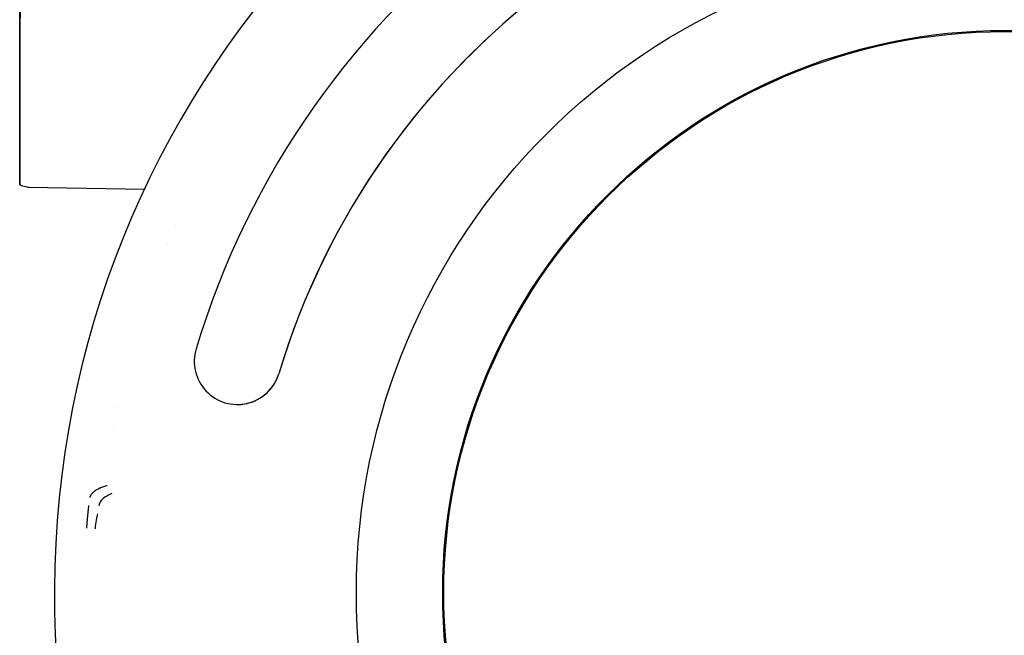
# Model space of a CAD drawing. Extents: x -89225 to 110569, y 13360 to 87647.
# Tile 399 of 478: x 84858 to 84915, y 67498 to 67533. Entities that reach past the tile are written whole.
import ezdxf

# ---------------------------------------------------------------- set-up
doc = ezdxf.new("R2010")
doc.units = 0
doc.layers.add('Iv-Lines 035', color=4, linetype='Continuous')

# ---------------------------------------------------------------- blocks, each defined once
blk = doc.blocks.new('Beuchtingstank doorsnede')
blk.add_line((1197638.926, -937879.941), (1197645.657, -937880.059))
for centre, radius in [((1197695.497, -937903.424), 37.564), ((1197695.495, -937903.424), 32.565), ((1197695.494, -937903.424), 32.5)]:
    blk.add_circle(centre, radius)
for centre, radius, start, end in [((1197695.461, -937903.424), 55.013, 281.0336, 260.525), ((1197695.499, -937903.424), 48.929, 18.329, 163.2249), ((1197695.498, -937903.424), 43.929, 90, 163.2249), ((1197695.499, -937903.424), 43.929, 18.329, 163.2249), ((1197692.897, -937902.287), 49.695, 156.0940248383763, 156.0940375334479), ((1197694.186, -937902.858), 51.104, 156.0951340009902, 156.0951462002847), ((1197695.566, -937903.468), 52.614, 157.3812708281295, 157.3813399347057), ((1197695.479, -937903.431), 52.518, 157.3812, 157.3813), ((1197651.045, -937890.024), 2.5, 163.2249, 343.2249), ((1197651.045, -937890.024), 2.5, 270.0075, 343.2249), ((1197695.754, -937903.485), 52.8, 168.1357, 168.1358), ((1197695.483, -937903.428), 52.521, 168.1349161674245, 168.1349384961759), ((1197695.451, -937903.422), 52.489, 169.4425892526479, 169.4426293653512), ((1197695.517, -937903.434), 52.556, 169.4421, 169.4422)]:
    blk.add_arc(centre, radius, start, end)
for major_axis in [(0, 16.383), (0, -10.188)]:
    blk.add_ellipse((1197638.444, -937863.424), major_axis=major_axis, ratio=0.000546)
for points, knots in [([(1197638.926, -937879.941), (1197638.818, -937879.939), (1197638.709, -937879.919), (1197638.55, -937879.863), (1197638.496, -937879.837), (1197638.444, -937879.807)], [0, 0, 0, 0, 0.03243217, 0.03243217, 0.05044879, 0.05044879, 0.05044879, 0.05044879]), ([(1197642.514, -937897.908), (1197642.516, -937897.893), (1197642.52, -937897.876), (1197642.529, -937897.845), (1197642.535, -937897.829), (1197642.548, -937897.797), (1197642.557, -937897.78), (1197642.575, -937897.748), (1197642.584, -937897.734), (1197642.595, -937897.716), (1197642.598, -937897.713), (1197642.601, -937897.708), (1197642.602, -937897.706), (1197642.62, -937897.682), (1197642.639, -937897.66), (1197642.669, -937897.628), (1197642.678, -937897.619), (1197642.696, -937897.602), (1197642.705, -937897.594), (1197642.722, -937897.578), (1197642.731, -937897.571), (1197642.749, -937897.556), (1197642.758, -937897.549), (1197642.776, -937897.535), (1197642.785, -937897.528), (1197642.797, -937897.519), (1197642.799, -937897.518), (1197642.823, -937897.501), (1197642.846, -937897.485), (1197642.895, -937897.454), (1197642.922, -937897.439), (1197642.977, -937897.409), (1197643.006, -937897.394), (1197643.052, -937897.373), (1197643.067, -937897.365), (1197643.091, -937897.355), (1197643.099, -937897.351), (1197643.113, -937897.345), (1197643.119, -937897.343), (1197643.127, -937897.339), (1197643.13, -937897.338), (1197643.17, -937897.322), (1197643.208, -937897.307), (1197643.285, -937897.279), (1197643.324, -937897.266), (1197643.404, -937897.242), (1197643.444, -937897.23), (1197643.486, -937897.219), (1197643.488, -937897.218), (1197643.491, -937897.218)], [0, 0, 0, 0, 0.067344, 0.067344, 0.125, 0.125, 0.186826, 0.186826, 0.234375, 0.234375, 0.243893, 0.243893, 0.25, 0.25, 0.338761, 0.338761, 0.375, 0.375, 0.40625, 0.40625, 0.4375, 0.4375, 0.466272, 0.466272, 0.494597, 0.494597, 0.5, 0.5, 0.5625, 0.5625, 0.625, 0.625, 0.6875, 0.6875, 0.71875, 0.71875, 0.734375, 0.734375, 0.745258, 0.745258, 0.75, 0.75, 0.828515, 0.828515, 0.909572, 0.909572, 0.994706, 0.994706, 1, 1, 1, 1]), ([(1197643.771, -937897.684), (1197643.662, -937897.725), (1197643.562, -937897.772), (1197643.475, -937897.825), (1197643.387, -937897.877), (1197643.31, -937897.935), (1197643.246, -937897.995), (1197643.181, -937898.057), (1197643.129, -937898.122), (1197643.091, -937898.188), (1197643.052, -937898.255), (1197643.027, -937898.324), (1197643.017, -937898.393)], [0, 0, 0, 0, 0.0406282, 0.0406282, 0.0406282, 0.0813468, 0.0813468, 0.0813468, 0.1227217, 0.1227217, 0.1227217, 0.1642706, 0.1642706, 0.1642706, 0.1642706]), ([(1197642.318, -937899.682), (1197642.319, -937899.655), (1197642.322, -937899.626), (1197642.324, -937899.595), (1197642.325, -937899.584), (1197642.325, -937899.572), (1197642.326, -937899.561), (1197642.327, -937899.55), (1197642.328, -937899.54), (1197642.329, -937899.529), (1197642.334, -937899.455), (1197642.341, -937899.375), (1197642.348, -937899.29), (1197642.351, -937899.259), (1197642.353, -937899.227), (1197642.356, -937899.196), (1197642.358, -937899.172), (1197642.36, -937899.149), (1197642.362, -937899.126), (1197642.369, -937899.056), (1197642.375, -937898.988), (1197642.382, -937898.924), (1197642.385, -937898.895), (1197642.387, -937898.867), (1197642.39, -937898.84), (1197642.393, -937898.812), (1197642.396, -937898.785), (1197642.399, -937898.759), (1197642.407, -937898.681), (1197642.416, -937898.609), (1197642.424, -937898.543), (1197642.432, -937898.478), (1197642.439, -937898.419), (1197642.446, -937898.369)], [0, 0, 0, 0, 0.0082749, 0.0082749, 0.0082749, 0.011378, 0.011378, 0.011378, 0.0140932, 0.0140932, 0.0140932, 0.0330997, 0.0330997, 0.0330997, 0.0402011, 0.0402011, 0.0402011, 0.0455271, 0.0455271, 0.0455271, 0.0615053, 0.0615053, 0.0615053, 0.0685944, 0.0685944, 0.0685944, 0.0756835, 0.0756835, 0.0756835, 0.0968638, 0.0968638, 0.0968638, 0.1180442, 0.1180442, 0.1180442, 0.1180442])]:
    blk.add_open_spline(points, degree=3, knots=knots)
blk.add_open_spline([(1197642.816, -937899.717), (1197642.836, -937899.544), (1197642.883, -937899.193), (1197642.931, -937898.938), (1197642.95, -937898.85)], degree=3)

msp = doc.modelspace()

# ---------------------------------------------------------------- block references
at = {"layer": 'Iv-Lines 035'}
msp.add_blockref('Beuchtingstank doorsnede', (-1112780.934, 1005403.429), dxfattribs=at)

doc.saveas('drawing.dxf')
